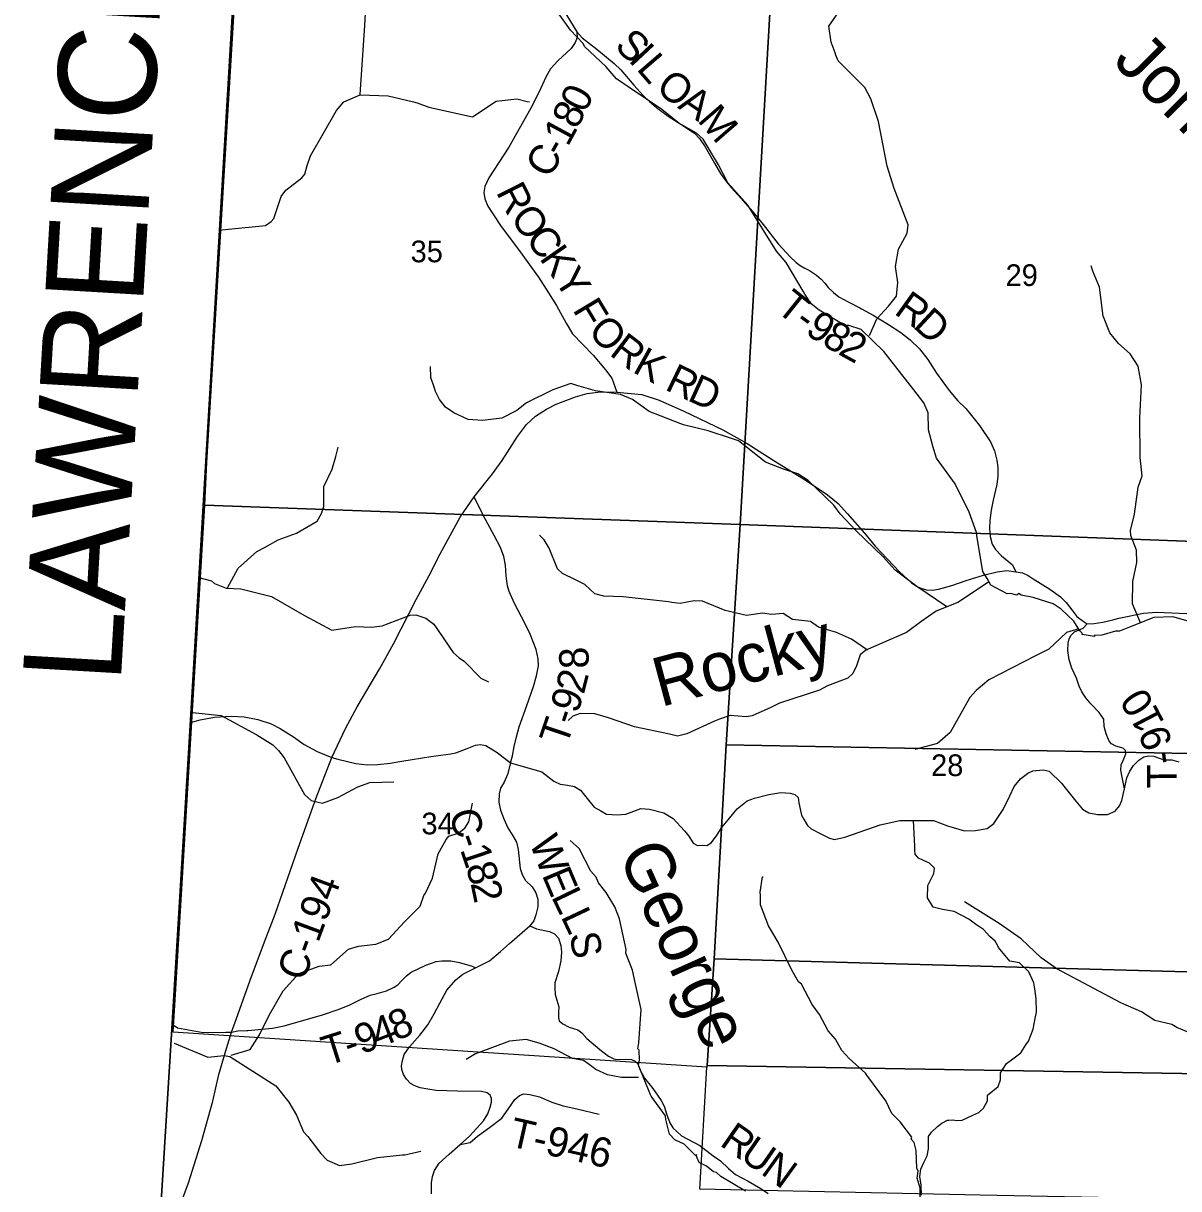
# Model space of a CAD drawing. Extents: x 1878108 to 2183446, y 146837 to 508383.
# Drawn here: x 2007505 to 2019274, y 228134 to 240009 of the extents above; entities that cross this region are included whole.
import ezdxf

# ---------------------------------------------------------------- set-up
doc = ezdxf.new("R2010")
doc.units = 0
for name, color, linetype in [('GM_X_Adjacent_County', 7, 'Continuous'), ('GM_X_Adjacent_County_Text', 7, 'Continuous'), ('GM_X_County', 7, 'Continuous'), ('GM_X_County_Road', 7, 'Continuous'), ('GM_X_County_Road_Text', 7, 'Continuous'), ('GM_X_Minor_River', 7, 'Continuous'), ('GM_X_Minor_River_Text', 7, 'Continuous'), ('GM_X_Section', 7, 'Continuous'), ('GM_X_Section_Text', 7, 'Continuous'), ('GM_X_Township', 7, 'Continuous'), ('GM_X_Township_Road', 7, 'Continuous'), ('GM_X_Township_Road_Text', 7, 'Continuous'), ('GM_X_Township_ROW', 7, 'Continuous')]:
    doc.layers.add(name, color=color, linetype=linetype)

msp = doc.modelspace()

# ---------------------------------------------------------------- linework, layer by layer
at = {"layer": 'GM_X_Adjacent_County'}
msp.add_lwpolyline([(2010027, 246281), (2009980, 246018), (2009662, 240602), (2009205, 232852), (2009016, 229762), (2008888, 227673)], dxfattribs=at)
at = {"layer": 'GM_X_County'}
msp.add_lwpolyline([(2008888, 227673), (2009016, 229762), (2009205, 232852), (2009662, 240602), (2009980, 246018), (2010027, 246281)], dxfattribs=at)
at = {"layer": 'GM_X_County_Road'}
for points in [[(2012940, 240257), (2013143, 239921), (2013146, 239863), (2013127, 239812), (2013084, 239751), (2012951, 239627), (2012875, 239545), (2012830, 239468), (2012753, 239297), (2012676, 239144), (2012452, 238746), (2012297, 238514), (2012247, 238435), (2012206, 238345), (2012195, 238285), (2012206, 238220), (2012238, 238146), (2012367, 237948), (2012565, 237680), (2012752, 237422), (2012854, 237262), (2012935, 237134), (2013033, 236953), (2013100, 236843), (2013311, 236626), (2013436, 236479), (2013501, 236392), (2013552, 236251)], [(2009626, 229729), (2009675, 229869), (2009816, 230259), (2009960, 230648), (2010070, 230932), (2010306, 231603), (2010489, 232117), (2010646, 232527), (2010786, 232824), (2010907, 233045), (2011135, 233434), (2011276, 233687), (2011508, 234137), (2011658, 234421), (2011730, 234567), (2011956, 234975), (2012096, 235182), (2012285, 235418), (2012383, 235554), (2012538, 235799), (2012630, 235921), (2012721, 236006), (2012833, 236078), (2012932, 236128), (2013131, 236203), (2013247, 236238), (2013384, 236253), (2013552, 236251)], [(2013552, 236251), (2013806, 236225), (2013982, 236167), (2014235, 236057), (2014630, 235867), (2014879, 235726), (2015161, 235547), (2015478, 235350), (2015698, 235205), (2015804, 235116), (2015899, 235010), (2016075, 234815), (2016181, 234681), (2016430, 234420), (2016553, 234307), (2016604, 234274), (2016647, 234252), (2016706, 234236), (2016766, 234233), (2016826, 234242), (2016964, 234279), (2017110, 234332), (2017285, 234384), (2017426, 234418), (2017523, 234432), (2017615, 234418)], [(2017615, 234418), (2017682, 234408), (2017742, 234381), (2017793, 234348), (2017963, 234242), (2018071, 234166), (2018129, 234108), (2018197, 234018), (2018236, 233963), (2018301, 233915), (2018343, 233891), (2018413, 233892), (2018501, 233906), (2018604, 233931)], [(2018604, 233931), (2018664, 233946), (2018917, 233997), (2019047, 234008), (2019435, 233993), (2019672, 233973), (2019838, 233959), (2020033, 233950), (2020194, 233951), (2020284, 233951), (2020287, 233951)], [(2009208, 232884), (2009306, 232911), (2009452, 232940), (2009622, 232948), (2009753, 232941), (2009892, 232914), (2010029, 232870), (2010121, 232824), (2010256, 232737), (2010364, 232661), (2010497, 232588), (2010646, 232527), (2010710, 232510), (2010892, 232465), (2011008, 232452), (2011117, 232455), (2011242, 232470), (2011360, 232491), (2011657, 232536), (2011860, 232565), (2011911, 232576), (2012026, 232618), (2012111, 232654), (2012157, 232661), (2012215, 232649), (2012332, 232579), (2012468, 232472), (2012438, 232355), (2012403, 232277), (2012364, 232214), (2012353, 232156), (2012348, 232074), (2012365, 231991), (2012400, 231901), (2012440, 231811), (2012493, 231729), (2012528, 231665), (2012545, 231589), (2012551, 231525), (2012567, 231398), (2012588, 231334), (2012622, 231273), (2012689, 231211), (2012727, 231150), (2012747, 231085), (2012747, 231006), (2012726, 230925), (2012704, 230863), (2012666, 230812), (2012732, 230783), (2012865, 230754), (2012915, 230729), (2012955, 230685), (2012981, 230611), (2012987, 230545), (2012982, 230456), (2012955, 230348), (2012920, 230231), (2012918, 230176), (2012923, 230112), (2012940, 230056), (2012959, 229987), (2012957, 229933), (2012956, 229879), (2012963, 229844), (2012999, 229812), (2013064, 229781), (2013153, 229754), (2013195, 229723), (2013245, 229663), (2013377, 229551), (2013466, 229484), (2013521, 229458), (2013547, 229451), (2013643, 229454), (2013701, 229450), (2013739, 229434), (2013766, 229407), (2013785, 229347), (2013831, 229260), (2013919, 229153), (2014004, 229031), (2014033, 228974), (2014058, 228895), (2014092, 228804), (2014121, 228754), (2014211, 228672), (2014395, 228573), (2014531, 228470), (2014607, 228419), (2014687, 228339), (2014758, 228279), (2014890, 228209), (2015018, 228134), (2015092, 228086)], [(2011664, 228080), (2011664, 228193), (2011673, 228257), (2011695, 228318), (2011742, 228393), (2011844, 228485), (2011954, 228583), (2012050, 228668), (2012194, 228826), (2012238, 228895), (2012262, 228966), (2012274, 229015), (2012274, 229054), (2012259, 229086), (2012231, 229111), (2012172, 229124), (2011928, 229127), (2011712, 229133), (2011624, 229147), (2011549, 229161), (2011493, 229181), (2011450, 229207), (2011407, 229249), (2011379, 229298), (2011361, 229349), (2011357, 229385), (2011368, 229441), (2011386, 229500), (2011438, 229580), (2011544, 229698), (2011626, 229805), (2011691, 229914), (2011748, 230025), (2011819, 230156), (2011911, 230261), (2011981, 230320), (2012110, 230384), (2012185, 230420), (2012252, 230457), (2012366, 230550), (2012459, 230632), (2012666, 230812)], [(2008870, 227372), (2008910, 227462), (2009006, 227706), (2009188, 228193), (2009322, 228626), (2009434, 229027), (2009496, 229296), (2009563, 229527), (2009626, 229729)]]:
    msp.add_lwpolyline(points, dxfattribs=at)
at = {"layer": 'GM_X_Minor_River'}
for points in [[(2010936, 239283), (2010983, 239988), (2010993, 240173), (2011074, 240543), (2011090, 240755), (2011123, 240900), (2011263, 241134), (2011372, 241219)], [(2018414, 233771), (2018418, 233759), (2018416, 233771), (2018412, 233761), (2018292, 233781), (2018290, 233795), (2018268, 233817), (2018208, 233917), (2018076, 234039), (2017997, 234095), (2017791, 234159), (2017669, 234182), (2017645, 234200), (2017627, 234182), (2017561, 234200), (2017527, 234196), (2017362, 234282), (2017322, 234350), (2017278, 234424), (2017218, 234785), (2017214, 234819), (2017139, 235028), (2016997, 235315), (2016808, 235577), (2016770, 235699), (2016726, 235866), (2016721, 236040), (2016679, 236141), (2016577, 236275), (2016270, 236665), (2016040, 236888), (2015914, 236929), (2015872, 236931), (2015613, 237085), (2015531, 237151), (2015467, 237249), (2015449, 237278), (2015275, 237572), (2015179, 237688), (2014887, 238155), (2014683, 238383), (2014585, 238568), (2014429, 238828), (2014364, 238888), (2014182, 238992), (2014008, 239130), (2013686, 239348), (2013547, 239444), (2013439, 239569), (2013223, 239773), (2013207, 239803), (2013079, 239939), (2012931, 240149)], [(2016124, 236826), (2016201, 236999), (2016317, 237126), (2016400, 237229), (2016414, 237367), (2016389, 237530), (2016420, 237708), (2016509, 237871), (2016520, 237955), (2016375, 238327), (2016304, 238553), (2016216, 239009), (2016140, 239238), (2016077, 239355), (2015806, 239628), (2015782, 239683), (2015775, 239709), (2015734, 239817), (2015709, 239978), (2015861, 240194), (2015886, 240217)], [(2009501, 237902), (2009595, 237910), (2009973, 237950), (2010030, 237988), (2010055, 238019), (2010132, 238243), (2010178, 238310), (2010341, 238435), (2010372, 238472), (2010397, 238560), (2010430, 238657), (2010695, 239119), (2010770, 239207), (2010936, 239279), (2011223, 239271), (2011480, 239209), (2011518, 239197), (2011636, 239154), (2012081, 239057), (2012323, 239214), (2012531, 239239), (2012638, 239212), (2012662, 239209)], [(2018886, 233899), (2018805, 234093), (2018808, 234322), (2018848, 234515), (2018844, 234639), (2018787, 234790), (2018782, 234842), (2018825, 235007), (2018860, 235282), (2018901, 235397), (2018881, 235584), (2018879, 235986), (2018895, 236326), (2018861, 236515), (2018781, 236640), (2018660, 236746), (2018572, 236855), (2018514, 237000), (2018505, 237024), (2018468, 237320), (2018399, 237482), (2018383, 237539)], [(2016912, 234062), (2016606, 234270), (2016387, 234435), (2016263, 234573), (2015984, 234841), (2015826, 235010), (2015763, 235100), (2015499, 235349), (2015395, 235419), (2015249, 235464), (2015065, 235536), (2014790, 235753), (2014729, 235775), (2014480, 235857), (2014231, 235917), (2014203, 235928), (2013881, 236053), (2013712, 236176), (2013589, 236226), (2013333, 236263), (2013145, 236319), (2013082, 236337), (2012898, 236274), (2012631, 236141), (2012531, 236064), (2012379, 235984), (2012182, 235961), (2012035, 235971), (2011889, 236038), (2011805, 236099), (2011744, 236175), (2011704, 236258), (2011695, 236291), (2011657, 236398), (2011652, 236513)], [(2009581, 234251), (2009692, 234456), (2009885, 234627), (2009968, 234672), (2010100, 234744), (2010287, 234814), (2010499, 234934), (2010543, 235015), (2010567, 235086), (2010565, 235288), (2010650, 235464), (2010688, 235595), (2010711, 235689)], [(2016103, 233620), (2015943, 233733), (2015787, 233802), (2015605, 233854), (2015525, 233913), (2015342, 233935), (2015244, 233994), (2015128, 233986), (2015035, 233999), (2014872, 233976), (2014656, 234027), (2014424, 234121), (2014340, 234123), (2014195, 234096), (2014110, 234107), (2014078, 234112), (2013615, 234163), (2013419, 234173), (2013328, 234194), (2013225, 234289), (2013131, 234338), (2012997, 234403), (2012945, 234451), (2012861, 234660), (2012812, 234744), (2012762, 234793)], [(2009291, 234362), (2009420, 234329), (2009452, 234300), (2009570, 234252), (2009721, 234247), (2009828, 234219), (2010034, 234169), (2010370, 233976), (2010649, 233826), (2010889, 233863), (2011053, 233856), (2011159, 233870), (2011446, 233979), (2011502, 233981), (2011606, 233948), (2011686, 233885), (2011883, 233598), (2011943, 233542), (2011998, 233507), (2012164, 233335), (2012243, 233300)], [(2017341, 234318), (2017030, 234110), (2016805, 234019), (2016647, 233911), (2016501, 233800), (2016089, 233620), (2016030, 233574), (2015992, 233461), (2015954, 233384), (2015905, 233336), (2015697, 233258), (2015617, 233212), (2015208, 233081), (2015121, 233038), (2014929, 232952), (2014867, 232942), (2014704, 232955), (2014597, 232918), (2014546, 232896), (2014263, 232767), (2014168, 232746), (2014089, 232766), (2013732, 232840), (2013467, 232930), (2013327, 232971), (2013177, 232976), (2013101, 232950), (2013056, 232905)], [(2019372, 233918), (2019216, 233961), (2019021, 233953), (2018773, 233854), (2018671, 233814), (2018630, 233816), (2018492, 233773), (2018414, 233771)], [(2018256, 233838), (2018132, 233800), (2017953, 233631), (2017817, 233563), (2017341, 233318), (2017210, 233210), (2017148, 233140), (2016948, 232783), (2016818, 232671), (2016587, 232608)], [(2009228, 232986), (2009521, 232955), (2009883, 232758), (2010046, 232655), (2010104, 232599), (2010161, 232525), (2010369, 232151), (2010438, 232088), (2010554, 232062), (2010708, 232121), (2010912, 232228), (2011034, 232273), (2011278, 232278)], [(2009623, 229493), (2009814, 229553), (2009911, 229700), (2010009, 229901), (2010150, 230150), (2010311, 230327), (2010519, 230400), (2010637, 230415), (2010817, 230573), (2010920, 230606), (2011096, 230626), (2011224, 230675), (2011387, 230854), (2011547, 231013), (2011586, 231120), (2011601, 231144), (2011672, 231298), (2011729, 231546), (2011811, 231692), (2011840, 231725), (2011935, 231756), (2012002, 231808), (2012042, 231873), (2012080, 232062)], [(2014862, 228108), (2014611, 228258), (2014567, 228298), (2014535, 228304), (2014463, 228364), (2014389, 228400), (2014365, 228454), (2014363, 228482), (2014355, 228470), (2014237, 228586), (2014141, 228632), (2014089, 228688), (2014049, 228840), (2014047, 228876), (2013900, 229075), (2013894, 229091), (2013771, 229391), (2013783, 229442), (2013777, 229546), (2013765, 229558), (2013775, 229620), (2013799, 229961), (2013737, 230236), (2013711, 230360), (2013643, 230535), (2013647, 230571), (2013577, 230884), (2013532, 231006), (2013451, 231134), (2013441, 231152), (2013363, 231249), (2013341, 231309), (2013285, 231369), (2013167, 231601), (2013075, 231683)], [(2016555, 228657), (2016437, 228814), (2016353, 228900), (2016291, 229028), (2016099, 229290), (2016083, 229310), (2015919, 229459), (2015843, 229541), (2015813, 229597), (2015779, 229659), (2015705, 229741), (2015617, 229909), (2015541, 230012), (2015433, 230218), (2015403, 230242), (2015333, 230362), (2015195, 230647), (2015095, 230813), (2015013, 231026), (2015015, 231124), (2015011, 231156), (2015035, 231311), (2015041, 231313)], [(2019734, 229575), (2019255, 229777), (2019204, 229808), (2019030, 229848), (2018895, 229936), (2018686, 230027), (2018034, 230373), (2017874, 230486), (2017670, 230679), (2017447, 230837), (2017091, 231058)], [(2009040, 229618), (2009383, 229474), (2009551, 229491), (2009609, 229479), (2010077, 229182), (2010209, 229017), (2010287, 228882), (2010358, 228714), (2010402, 228664), (2010535, 228491), (2010601, 228425), (2010727, 228369), (2010851, 228387), (2011114, 228451), (2011368, 228477), (2011392, 228478), (2011553, 228515)], [(2013771, 229266), (2013598, 229267), (2013455, 229294), (2013337, 229348), (2013269, 229400), (2013212, 229440), (2013099, 229460), (2012912, 229558), (2012760, 229617), (2012628, 229655), (2012457, 229637), (2012112, 229507), (2012017, 229450)], [(2016645, 227861), (2016641, 228140), (2016611, 228240), (2016621, 228312), (2016607, 228344), (2016601, 228523), (2016581, 228605), (2016549, 228637), (2016555, 228657)]]:
    msp.add_lwpolyline(points, dxfattribs=at)
at = {"layer": 'GM_X_Section'}
for points in [[(2009683, 240645), (2015123, 240346), (2014808, 234903), (2009352, 235098), (2009375, 235533)], [(2015123, 240346), (2020547, 240083), (2020250, 234697), (2014808, 234903)], [(2009352, 235098), (2014808, 234903), (2014665, 232658), (2014541, 230475), (2014471, 229389), (2014469, 229373), (2009031, 229730), (2009047, 230000)], [(2014808, 234903), (2020250, 234697), (2020116, 232556), (2014665, 232658)], [(2020116, 232556), (2019976, 230326), (2014541, 230475), (2014665, 232658)], [(2014541, 230475), (2019976, 230326), (2019912, 229298), (2014471, 229389)], [(2014469, 229373), (2014471, 229389), (2019912, 229298), (2019831, 228016), (2017253, 228069), (2014396, 228128)]]:
    msp.add_lwpolyline(points, close=True, dxfattribs=at)
at = {"layer": 'GM_X_Township'}
msp.add_lwpolyline([(2008888, 227673), (2009016, 229762), (2009205, 232852), (2009662, 240602), (2009980, 246018), (2011114, 245960), (2015331, 245746), (2020898, 245447), (2023806, 245304), (2027678, 245113), (2029007, 245047), (2031899, 244904), (2033284, 244833), (2037354, 244623), (2037219, 242509), (2037025, 239474), (2036924, 237810), (2036687, 233905), (2036623, 232849), (2036493, 230741), (2036351, 228419), (2036235, 226946)], dxfattribs=at)
at = {"layer": 'GM_X_Township_Road'}
for points in [[(2013143, 239921), (2013198, 239861), (2013347, 239746), (2013523, 239598), (2013591, 239535), (2013725, 239379), (2013819, 239272), (2013882, 239211), (2013955, 239150), (2014074, 239064), (2014241, 238956), (2014346, 238887), (2014394, 238834), (2014451, 238750), (2014546, 238582), (2014607, 238478), (2014659, 238407), (2014717, 238336), (2014816, 238223), (2014952, 238068), (2015042, 237958), (2015196, 237763), (2015318, 237628), (2015378, 237570), (2015420, 237542), (2015460, 237516), (2015512, 237490), (2015586, 237444), (2015632, 237400), (2015670, 237361), (2015705, 237316), (2015757, 237267), (2015814, 237222), (2015915, 237167), (2016027, 237109), (2016043, 237100)], [(2016043, 237100), (2016163, 237035), (2016319, 236939), (2016445, 236858), (2016540, 236784), (2016633, 236692), (2016719, 236583), (2016806, 236443), (2016936, 236267), (2017025, 236162), (2017107, 236083), (2017151, 236031), (2017244, 235910), (2017357, 235743), (2017398, 235652), (2017423, 235558), (2017432, 235481), (2017432, 235395), (2017421, 235310), (2017384, 235149), (2017364, 235047), (2017349, 234943), (2017347, 234860), (2017353, 234781), (2017375, 234703), (2017407, 234647), (2017471, 234583), (2017582, 234491), (2017615, 234418)], [(2012468, 232472), (2012489, 232545), (2012505, 232638), (2012528, 232738), (2012556, 232839), (2012633, 233059), (2012701, 233251), (2012734, 233360), (2012753, 233463), (2012748, 233534), (2012729, 233627), (2012669, 233785), (2012612, 233897), (2012509, 234096), (2012453, 234220), (2012437, 234278), (2012424, 234378), (2012415, 234489), (2012399, 234577), (2012367, 234667), (2012300, 234791), (2012194, 234990), (2012096, 235182)], [(2018723, 232209), (2018699, 232326), (2018685, 232400), (2018688, 232454), (2018709, 232497), (2018737, 232565), (2018734, 232600), (2018713, 232618), (2018694, 232626), (2018635, 232642), (2018589, 232668), (2018566, 232694), (2018536, 232769), (2018517, 232842), (2018512, 232919), (2018465, 232985), (2018378, 233074), (2018330, 233137), (2018287, 233196), (2018262, 233256), (2018232, 233335), (2018186, 233438), (2018159, 233521), (2018145, 233617), (2018149, 233693), (2018158, 233736), (2018178, 233774), (2018212, 233807), (2018303, 233845), (2018343, 233891)], [(2018091, 232252), (2018145, 232183), (2018227, 232084), (2018296, 232001), (2018359, 231962), (2018449, 231946), (2018549, 231946), (2018626, 231981), (2018671, 232034), (2018695, 232090), (2018723, 232209), (2018745, 232320), (2018759, 232350), (2018776, 232388), (2018815, 232445), (2018867, 232501), (2018919, 232534), (2018970, 232545), (2019022, 232541), (2019077, 232520), (2019130, 232505), (2019205, 232502), (2019276, 232482)], [(2009781, 229744), (2009792, 229744), (2010044, 229770), (2010163, 229793), (2010363, 229852), (2010541, 229903), (2010722, 229963), (2010832, 230007), (2010938, 230063), (2011037, 230105), (2011109, 230121), (2011204, 230149), (2011283, 230187), (2011322, 230215), (2011356, 230251), (2011407, 230301), (2011457, 230340), (2011604, 230411), (2011711, 230448), (2011767, 230457), (2011861, 230456), (2011949, 230437), (2012076, 230401), (2012110, 230384)], [(2009022, 229809), (2009076, 229773), (2009337, 229726), (2009566, 229728), (2009575, 229728)], [(2009575, 229728), (2009626, 229729), (2009689, 229743), (2009781, 229744)], [(2011954, 228583), (2012055, 228603), (2012132, 228670), (2012253, 228756), (2012379, 228852), (2012445, 228945), (2012513, 229041), (2012560, 229083), (2012603, 229100), (2012666, 229092), (2012762, 229071), (2012887, 229016), (2013005, 228979), (2013145, 228947), (2013370, 228893)], [(2016656, 228068), (2016651, 228170), (2016636, 228258), (2016646, 228333), (2016677, 228401), (2016712, 228468), (2016726, 228541), (2016726, 228602), (2016727, 228665), (2016755, 228711), (2016816, 228769), (2016863, 228800), (2016921, 228831), (2016933, 228832)]]:
    msp.add_lwpolyline(points, dxfattribs=at)
at = {"layer": 'GM_X_Township_ROW'}
for points in [[(2012468, 232472), (2012786, 232380), (2012910, 232286), (2012975, 232256), (2013049, 232246), (2013118, 232233), (2013182, 232194), (2013250, 232111), (2013319, 232023), (2013388, 231983), (2013445, 231949), (2013554, 231944), (2013642, 231949), (2013725, 231980), (2013794, 232008), (2013882, 232001), (2014029, 231964), (2014125, 231907), (2014200, 231825), (2014245, 231776), (2014285, 231727), (2014330, 231654), (2014371, 231631), (2014425, 231633), (2014466, 231631), (2014511, 231659), (2014566, 231728), (2014618, 231810), (2014686, 231893), (2014776, 232006), (2014877, 232085), (2014953, 232113), (2015099, 232150), (2015221, 232170), (2015317, 232163), (2015365, 232150), (2015399, 232120), (2015406, 232064), (2015432, 231941), (2015460, 231892), (2015493, 231836), (2015530, 231800), (2015637, 231746), (2015717, 231706), (2015769, 231692), (2015873, 231714), (2016232, 231842), (2016433, 231886), (2016574, 231886), (2016778, 231887), (2016921, 231831), (2017091, 231781), (2017203, 231783), (2017325, 231804), (2017393, 231856), (2017485, 231997), (2017556, 232138), (2017598, 232232), (2017663, 232310), (2017739, 232369), (2017789, 232392), (2017893, 232403), (2017956, 232388), (2018083, 232263), (2018091, 232252)], [(2016933, 228832), (2016969, 228836), (2017019, 228829), (2017068, 228832), (2017120, 228855), (2017179, 228882), (2017238, 228910), (2017287, 228955), (2017326, 229029), (2017326, 229087), (2017437, 229176), (2017458, 229244), (2017460, 229313), (2017522, 229411), (2017584, 229457), (2017665, 229519), (2017719, 229598), (2017743, 229636), (2017793, 229758), (2017812, 229868), (2017826, 229933), (2017824, 230069), (2017810, 230171), (2017800, 230232), (2017749, 230342), (2017653, 230434), (2017556, 230452), (2017440, 230593), (2017433, 230607), (2017406, 230657), (2017352, 230705), (2017287, 230774), (2017204, 230830), (2017136, 230880), (2016986, 230958), (2016870, 230980), (2016772, 231004), (2016716, 231097), (2016718, 231223), (2016779, 231344), (2016787, 231400), (2016737, 231452), (2016669, 231482), (2016623, 231502), (2016589, 231544), (2016587, 231582), (2016587, 231625), (2016574, 231886)]]:
    msp.add_lwpolyline(points, dxfattribs=at)

# ---------------------------------------------------------------- texts
at = {"layer": 'GM_X_Adjacent_County_Text'}
msp.add_text('LAWRENCE COUNTY', height=1000, rotation=86.6481, dxfattribs=at).set_placement((2008496, 233275))
at = {"layer": 'GM_X_County_Road_Text'}
for s, rotation, p in [('0', 63.2976, (2013226, 239085)), ('8', 64.064, (2013146, 238920)), ('1', 61.4814, (2013051, 238744)), ('C', 60.0092, (2012863, 238416)), ('-', 60.7424, (2012988, 238633)), ('R', 296.8984, (2012316, 238290)), ('O', 306.2126, (2012456, 238025)), ('C', 306.2141, (2012612, 237812)), ('K', 304.9152, (2012756, 237614)), ('Y', 302.3796, (2012905, 237401)), ('F', 300.9804, (2013095, 237091)), ('O', 314.0911, (2013245, 236858)), ('R', 322.77, (2013465, 236635)), ('K', 331.0252, (2013701, 236460)), ('R', 334.2692, (2014030, 236281)), ('D', 335.4924, (2014259, 236171)), ('C', 285.7428, (2011839, 231962)), ('-', 288.8384, (2011911, 231707)), ('W', 290.9108, (2012656, 231667)), ('1', 288.6892, (2011951, 231591)), ('8', 286.1749, (2012009, 231419)), ('E', 292.8581, (2012784, 231332)), ('C-194', 69.6964, (2010362, 230235)), ('2', 281.76, (2012059, 231248)), ('L', 295.8747, (2012879, 231110)), ('L', 295.2837, (2012976, 230908)), ('S', 280.8697, (2013066, 230724)), ('R', 325.307, (2014588, 228581)), ('U', 325.2799, (2014791, 228441)), ('N', 324.1181, (2015007, 228291))]:
    msp.add_text(s, height=300, rotation=rotation, dxfattribs=at).set_placement(p)
at = {"layer": 'GM_X_Minor_River_Text'}
for s, height, rotation, p in [("John's", 499.9, 315.0035, (2018592, 239613)), ('Rocky', 500, 14.9959, (2013997, 233040)), ('George', 500, 294.1351, (2013560, 231545))]:
    msp.add_text(s, height=height, rotation=rotation, dxfattribs=at).set_placement(p)
at = {"layer": 'GM_X_Section_Text'}
for s, p in [('35', (2011450, 237574)), ('29', (2017511, 237332)), ('28', (2016752, 232338)), ('34', (2011560, 231744))]:
    msp.add_text(s, height=221, rotation=0, dxfattribs=at).set_placement(p)
at = {"layer": 'GM_X_Township_Road_Text'}
for s, rotation, p in [('S', 317.4701, (2013516, 239762)), ('I', 313.0871, (2013661, 239630)), ('L', 310.781, (2013743, 239542)), ('O', 321.6367, (2013934, 239329)), ('A', 325.9725, (2014161, 239151)), ('M', 310.879, (2014364, 239017)), ('T', 321.3342, (2015160, 237083)), ('R', 324.3838, (2016365, 237055)), ('-', 323.3227, (2015344, 236936)), ('9', 326.5091, (2015458, 236852)), ('D', 317.1011, (2016558, 236918)), ('8', 329.4437, (2015626, 236741)), ('2', 331.2715, (2015794, 236642)), ('8', 92.7649, (2013269, 233438)), ('2', 75.8124, (2013214, 233163)), ('9', 71.9794, (2013151, 232966)), ('0', 122.7891, (2019035, 233074)), ('-', 71.4456, (2013111, 232846)), ('1', 117.4816, (2019135, 232884)), ('T', 71.3225, (2013039, 232633)), ('9', 110.2775, (2019216, 232673)), ('-', 97.1054, (2019249, 232477)), ('T', 90.2571, (2019253, 232214)), ('4', 21.1578, (2011120, 229566)), ('8', 22.8228, (2011300, 229636)), ('9', 20.9502, (2010948, 229500)), ('T', 17.5334, (2010601, 229385)), ('-', 19.6169, (2010825, 229457)), ('T-946', 347.238, (2012440, 228570))]:
    msp.add_text(s, height=300, rotation=rotation, dxfattribs=at).set_placement(p)

doc.saveas('drawing.dxf')
